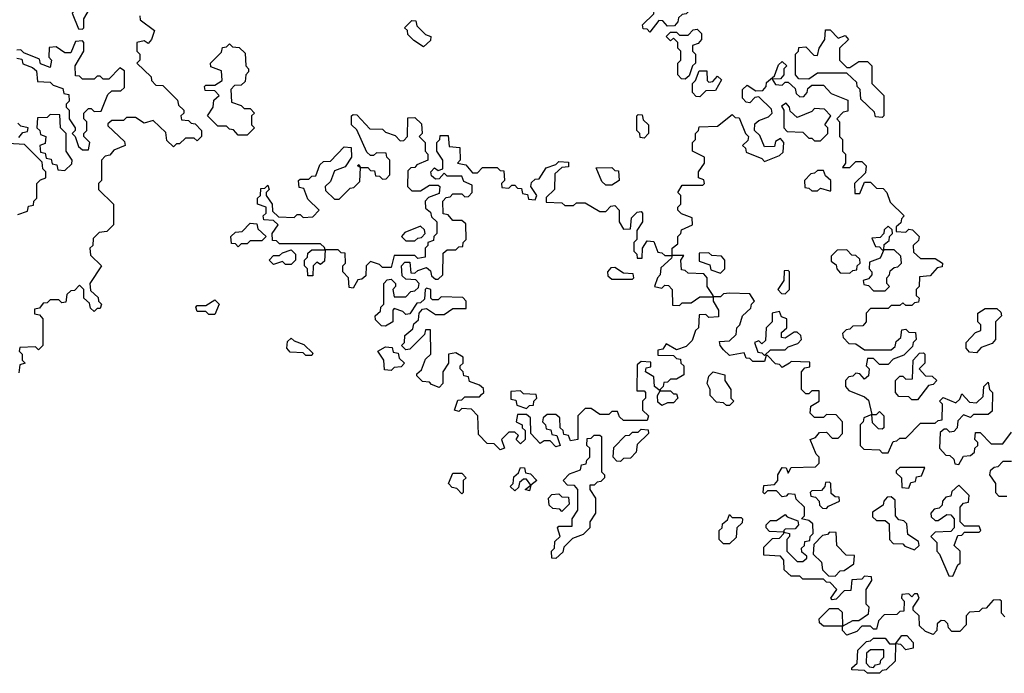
# Model space of a CAD drawing. Extents: x 2776963 to 2884430, y 684484 to 829250.
# Tile 284 of 287: x 2869121 to 2872470, y 824140 to 826362. Entities that reach past the tile are written whole.
import ezdxf

# ---------------------------------------------------------------- set-up
doc = ezdxf.new("R2010")
doc.units = 0

msp = doc.modelspace()

# ---------------------------------------------------------------- linework, layer by layer
at = {"layer": '0CON20XD'}
for points in [[(2869335, 826330), (2869340, 826335), (2869340, 826365), (2869380, 826435), (2869380, 826465), (2869375, 826470), (2869361.7, 826468.3), (2869348.3, 826431.7), (2869331.7, 826428.3), (2869328.3, 826411.7), (2869311.7, 826408.3), (2869310, 826395), (2869300, 826385), (2869321.7, 826331.7), (2869335, 826330)], [(2871265, 826320), (2871255, 826330), (2871241.7, 826331.7), (2871240, 826345), (2871278.3, 826381.7), (2871280, 826405), (2871291.7, 826418.3), (2871365, 826420), (2871378.3, 826431.7), (2871381.7, 826448.3), (2871398.3, 826448.3), (2871400, 826395), (2871388.3, 826381.7), (2871375, 826380), (2871361.7, 826368.3), (2871360, 826355), (2871348.3, 826341.7), (2871325, 826340), (2871308.3, 826358.3), (2871295, 826360), (2871265, 826320)], [(2869530, 826375), (2869531.7, 826361.7), (2869580, 826325), (2869570, 826295), (2869558.3, 826281.7), (2869545, 826290), (2869520, 826285), (2869520, 826255), (2869530, 826245), (2869530, 826225), (2869520, 826215), (2869568.3, 826168.3), (2869570, 826155), (2869585, 826140), (2869608.3, 826138.3), (2869658.3, 826088.3), (2869661.7, 826071.7), (2869680, 826055), (2869680, 826045), (2869670, 826035), (2869671.7, 826021.7), (2869695, 826020), (2869705, 826010), (2869718.3, 826008.3), (2869740, 825985), (2869740, 825965), (2869725, 825950), (2869715, 825960), (2869685, 825960), (2869665, 825940), (2869655, 825940), (2869645, 825930), (2869621.7, 825951.7), (2869618.3, 825978.3), (2869575, 826020), (2869545, 826010), (2869515, 826030), (2869485, 826030), (2869475, 826020), (2869435, 826020), (2869421.7, 826008.3), (2869421.7, 826001.7), (2869478.3, 825948.3), (2869480, 825935), (2869441.7, 825918.3), (2869428.3, 825901.7), (2869411.7, 825898.3), (2869400, 825885), (2869400, 825815), (2869390, 825805), (2869390, 825785), (2869440, 825735), (2869440, 825665), (2869418.3, 825641.7), (2869391.7, 825638.3), (2869371.7, 825618.3), (2869370, 825595), (2869360, 825585), (2869361.7, 825561.7), (2869400, 825525), (2869360, 825465), (2869361.7, 825441.7), (2869388.3, 825418.3), (2869390, 825405), (2869400, 825395), (2869395, 825380), (2869385, 825380), (2869375, 825370), (2869361.7, 825381.7), (2869358.3, 825398.3), (2869340, 825415), (2869340, 825445), (2869325, 825460), (2869308.3, 825441.7), (2869295, 825440), (2869281.7, 825428.3), (2869278.3, 825401.7), (2869265, 825400), (2869255, 825410), (2869225, 825410), (2869215, 825400), (2869201.7, 825398.3), (2869188.3, 825381.7), (2869171.7, 825378.3), (2869171.7, 825361.7), (2869188.3, 825358.3), (2869200, 825345), (2869200, 825255), (2869185, 825240), (2869175, 825250), (2869121.7, 825248.3), (2869120, 825235), (2869130, 825225), (2869130, 825205), (2869140, 825195), (2869121.7, 825188.3), (2869118.3, 825161.7)], [(2870495, 826270), (2870461.7, 826291.7), (2870441.7, 826311.7), (2870440, 826325), (2870430, 826335), (2870455, 826360), (2870468.3, 826358.3), (2870471.7, 826341.7), (2870501.7, 826311.7), (2870520, 826305), (2870518.3, 826291.7), (2870495, 826270)], [(2871385, 826160), (2871371.7, 826161.7), (2871360, 826175), (2871360, 826215), (2871370, 826225), (2871370, 826255), (2871360, 826265), (2871360, 826285), (2871345, 826300), (2871335, 826290), (2871320, 826305), (2871335, 826320), (2871355, 826320), (2871365, 826310), (2871395, 826310), (2871411.7, 826328.3), (2871425, 826330), (2871440, 826315), (2871440, 826295), (2871428.3, 826281.7), (2871410, 826275), (2871410, 826255), (2871420, 826245), (2871420, 826215), (2871410, 826205), (2871398.3, 826171.7), (2871385, 826160)], [(2872055, 826030), (2872031.7, 826031.7), (2872028.3, 826048.3), (2871981.7, 826091.7), (2871980, 826125), (2871970, 826135), (2871968.3, 826148.3), (2871935, 826180), (2871835, 826180), (2871805, 826160), (2871771.7, 826161.7), (2871760, 826175), (2871760, 826245), (2871770, 826255), (2871771.7, 826268.3), (2871795, 826270), (2871821.7, 826241.7), (2871835, 826240), (2871840, 826265), (2871860, 826295), (2871861.7, 826328.3), (2871878.3, 826328.3), (2871905, 826300), (2871928.3, 826308.3), (2871940, 826295), (2871910, 826265), (2871910, 826225), (2871935, 826200), (2871945, 826200), (2871975, 826220), (2872005, 826220), (2872020, 826205), (2872020, 826145), (2872060, 826105), (2872060, 826035), (2872055, 826030)], [(2869355, 825920), (2869360, 825945), (2869340, 825965), (2869340, 825975), (2869350, 825985), (2869350, 826015), (2869340, 826025), (2869340, 826045), (2869355, 826060), (2869365, 826060), (2869375, 826050), (2869398.3, 826051.7), (2869421.7, 826108.3), (2869435, 826120), (2869465, 826120), (2869478.3, 826131.7), (2869478.3, 826188.3), (2869461.7, 826198.3), (2869425, 826160), (2869405, 826160), (2869395, 826170), (2869385, 826170), (2869375, 826160), (2869335, 826160), (2869325, 826170), (2869311.7, 826171.7), (2869310, 826205), (2869340, 826255), (2869340, 826285), (2869335, 826290), (2869311.7, 826288.3), (2869295, 826250), (2869275, 826250), (2869245, 826270), (2869221.7, 826268.3), (2869220, 826235), (2869230, 826225), (2869225, 826200), (2869191.7, 826211.7), (2869188.3, 826228.3), (2869135, 826250), (2869125, 826260), (2869111.7, 826258.3)], [(2869895, 825970), (2869865, 825970), (2869848.3, 825988.3), (2869835, 825990), (2869825, 826000), (2869795, 826000), (2869760, 826035), (2869780, 826065), (2869781.7, 826088.3), (2869800, 826105), (2869785, 826120), (2869751.7, 826121.7), (2869750, 826135), (2869755, 826140), (2869785, 826140), (2869810, 826155), (2869808.3, 826188.3), (2869771.7, 826201.7), (2869770, 826215), (2869808.3, 826251.7), (2869811.7, 826268.3), (2869825, 826270), (2869835, 826280), (2869845, 826270), (2869868.3, 826268.3), (2869888.3, 826248.3), (2869890, 826205), (2869900, 826195), (2869900, 826185), (2869890, 826175), (2869888.3, 826151.7), (2869875, 826140), (2869851.7, 826138.3), (2869840, 826125), (2869841.7, 826081.7), (2869875, 826070), (2869885, 826060), (2869905, 826060), (2869920, 826045), (2869910, 826035), (2869910, 826005), (2869920, 825995), (2869895, 825970)], [(2869111.7, 826231.7), (2869128.3, 826228.3), (2869131.7, 826211.7), (2869165, 826200), (2869178.3, 826188.3), (2869181.7, 826151.7), (2869225, 826150), (2869235, 826140), (2869268.3, 826128.3), (2869271.7, 826111.7), (2869288.3, 826108.3), (2869290, 826085), (2869280, 826075), (2869280, 826065), (2869290, 826055), (2869290, 826025), (2869310, 825995), (2869310, 825985), (2869300, 825975), (2869310, 825965), (2869321.7, 825931.7), (2869335, 825920), (2869355, 825920)], [(2870691.7, 825088.3), (2870700, 825095), (2870698.3, 825108.3), (2870685, 825120), (2870651.7, 825131.7), (2870648.3, 825148.3), (2870631.7, 825151.7), (2870630, 825165), (2870620, 825175), (2870620, 825185), (2870630, 825195), (2870630, 825215), (2870605, 825230), (2870580, 825225), (2870580, 825195), (2870560, 825165), (2870560, 825125), (2870548.3, 825111.7), (2870521.7, 825121.7), (2870515, 825130), (2870491.7, 825131.7), (2870471.7, 825151.7), (2870471.7, 825158.3), (2870488.3, 825171.7), (2870501.7, 825208.3), (2870520, 825225), (2870518.3, 825308.3), (2870501.7, 825308.3), (2870498.3, 825291.7), (2870448.3, 825241.7), (2870435, 825240), (2870420, 825255), (2870430, 825265), (2870431.7, 825288.3), (2870458.3, 825311.7), (2870461.7, 825328.3), (2870478.3, 825341.7), (2870480, 825365), (2870491.7, 825378.3), (2870505, 825380), (2870535, 825360), (2870565, 825360), (2870595, 825380), (2870640, 825380), (2870640, 825405), (2870628.3, 825418.3), (2870555, 825420), (2870545, 825410), (2870525, 825410), (2870520, 825415), (2870520, 825445), (2870505, 825450), (2870500, 825445), (2870498.3, 825411.7), (2870485, 825400), (2870471.7, 825398.3), (2870448.3, 825361.7), (2870435, 825360), (2870425, 825370), (2870395, 825380), (2870390, 825375), (2870390, 825335), (2870365, 825320), (2870351.7, 825321.7), (2870331.7, 825341.7), (2870330, 825355), (2870348.3, 825371.7), (2870350, 825385), (2870360, 825395), (2870360, 825465), (2870371.7, 825478.3), (2870385, 825480), (2870400, 825465), (2870400, 825455), (2870390, 825445), (2870395, 825420), (2870435, 825420), (2870451.7, 825438.3), (2870465, 825440), (2870478.3, 825451.7), (2870480, 825465), (2870468.3, 825478.3), (2870435, 825480), (2870421.7, 825491.7), (2870420, 825525), (2870431.7, 825538.3), (2870448.3, 825538.3), (2870451.7, 825501.7), (2870465, 825500), (2870475, 825510), (2870505, 825520), (2870518.3, 825508.3), (2870521.7, 825491.7), (2870535, 825480), (2870545, 825480), (2870560, 825495), (2870561.7, 825568.3), (2870575, 825580), (2870605, 825580), (2870615, 825590), (2870628.3, 825591.7), (2870630, 825605), (2870640, 825615), (2870638.3, 825668.3), (2870625, 825680), (2870595, 825680), (2870578.3, 825698.3), (2870561.7, 825701.7), (2870560, 825745), (2870571.7, 825758.3), (2870585, 825760), (2870595, 825770), (2870625, 825770), (2870635, 825760), (2870648.3, 825761.7), (2870660, 825775), (2870660, 825800), (2870631.7, 825811.7), (2870625, 825830), (2870575, 825830), (2870565, 825840), (2870548.3, 825821.7), (2870535, 825820), (2870521.7, 825831.7), (2870520, 825845), (2870531.7, 825858.3), (2870545, 825850), (2870560, 825855), (2870560, 825885), (2870540, 825915), (2870540, 825945), (2870550, 825955), (2870551.7, 825968.3), (2870578.3, 825968.3), (2870581.7, 825931.7), (2870618.3, 825928.3), (2870620, 825885), (2870610, 825875), (2870638.3, 825868.3), (2870661.7, 825841.7), (2870678.3, 825841.7), (2870695, 825860), (2870745, 825860), (2870755, 825850), (2870768.3, 825848.3), (2870770, 825815), (2870760, 825805), (2870761.7, 825791.7), (2870785, 825790), (2870795, 825800), (2870805, 825800), (2870815, 825790), (2870828.3, 825788.3), (2870831.7, 825771.7), (2870848.3, 825768.3), (2870851.7, 825751.7), (2870875, 825750), (2870880, 825765), (2870860, 825795), (2870861.7, 825808.3), (2870875, 825820), (2870888.3, 825821.7), (2870911.7, 825858.3), (2870945, 825870), (2870955, 825880), (2870988.3, 825878.3), (2870988.3, 825861.7), (2870965, 825860), (2870941.7, 825838.3), (2870940, 825785), (2870911.7, 825758.3), (2870911.7, 825741.7), (2870965, 825740), (2870975, 825730), (2871005, 825730), (2871015, 825740), (2871045, 825740), (2871095, 825710), (2871115, 825710), (2871131.7, 825728.3), (2871145, 825730), (2871160, 825715), (2871160, 825675), (2871175, 825650), (2871198.3, 825651.7), (2871201.7, 825688.3), (2871221.7, 825708.3), (2871235, 825710), (2871240, 825705), (2871240, 825675), (2871220, 825645), (2871220, 825615), (2871210, 825605), (2871210, 825575), (2871220, 825565), (2871221.7, 825551.7), (2871238.3, 825551.7), (2871240, 825585), (2871255, 825610), (2871278.3, 825608.3), (2871291.7, 825571.7), (2871305, 825570), (2871315, 825560), (2871340, 825560), (2871340, 825585), (2871360, 825600), (2871360, 825625), (2871370, 825635), (2871371.7, 825648.3), (2871410, 825665), (2871408.3, 825688.3), (2871371.7, 825701.7), (2871360, 825715), (2871360, 825725), (2871370, 825735), (2871370, 825765), (2871360, 825775), (2871375, 825800), (2871445, 825800), (2871450, 825805), (2871448.3, 825818.3), (2871430, 825825), (2871430, 825845), (2871450, 825875), (2871450, 825895), (2871410, 825915), (2871410, 825945), (2871420, 825955), (2871420, 825975), (2871430, 825985), (2871431.7, 825998.3), (2871495, 826000), (2871545, 826040), (2871555, 826030), (2871568.3, 826028.3), (2871590, 825975), (2871600, 825965), (2871598.3, 825951.7), (2871580, 825935), (2871590, 825925), (2871591.7, 825911.7), (2871645, 825890), (2871655, 825880), (2871705, 825900), (2871718.3, 825911.7), (2871720, 825945), (2871708.3, 825958.3), (2871691.7, 825948.3), (2871688.3, 825931.7), (2871655, 825930), (2871638.3, 825968.3), (2871620, 825985), (2871621.7, 826008.3), (2871635, 826020), (2871668.3, 826031.7), (2871680, 826045), (2871678.3, 826058.3), (2871635, 826100), (2871621.7, 826098.3), (2871605, 826080), (2871591.7, 826081.7), (2871580, 826095), (2871580, 826125), (2871595, 826140), (2871625, 826120), (2871648.3, 826121.7), (2871660, 826135), (2871661.7, 826148.3), (2871688.3, 826171.7), (2871701.7, 826208.3), (2871715, 826220), (2871730, 826205), (2871720, 826195), (2871720, 826175), (2871708.3, 826161.7), (2871680, 826160), (2871691.7, 826141.7), (2871715, 826140), (2871725, 826150), (2871735, 826150), (2871758.3, 826128.3), (2871761.7, 826111.7), (2871775, 826100), (2871788.3, 826101.7), (2871800, 826115), (2871801.7, 826128.3), (2871815, 826140), (2871855, 826140), (2871881.7, 826111.7), (2871938.3, 826088.3), (2871938.3, 826051.7), (2871921.7, 826048.3), (2871900, 826025), (2871910, 826015), (2871910, 825965), (2871920, 825955), (2871920, 825915), (2871930, 825905), (2871930, 825875), (2871920, 825860), (2871945, 825860), (2871965, 825880), (2871985, 825880), (2872000, 825865), (2871998.3, 825841.7), (2871960, 825805), (2871961.7, 825771.7), (2871978.3, 825771.7), (2871995, 825810), (2872015, 825810), (2872035, 825790), (2872058.3, 825788.3), (2872070, 825775), (2872081.7, 825741.7), (2872130, 825695), (2872120, 825685), (2872118.3, 825671.7), (2872101.7, 825658.3), (2872101.7, 825641.7), (2872135, 825640), (2872145, 825650), (2872158.3, 825648.3), (2872180, 825625), (2872178.3, 825611.7), (2872160, 825595), (2872161.7, 825571.7), (2872185, 825550), (2872235, 825550), (2872260, 825535), (2872258.3, 825521.7), (2872241.7, 825518.3), (2872218.3, 825491.7), (2872181.7, 825488.3), (2872180, 825455), (2872170, 825445), (2872170, 825425), (2872180, 825415), (2872178.3, 825401.7), (2872165, 825400), (2872155, 825390), (2872135, 825390), (2872125, 825400), (2872115, 825390), (2872085, 825390), (2872075, 825380), (2872015, 825380), (2872000, 825365), (2872000, 825335), (2871988.3, 825321.7), (2871955, 825320), (2871945, 825310), (2871931.7, 825308.3), (2871920, 825295), (2871921.7, 825281.7), (2871941.7, 825261.7), (2871965, 825260), (2871995, 825240), (2872085, 825240), (2872098.3, 825251.7), (2872101.7, 825268.3), (2872118.3, 825281.7), (2872121.7, 825308.3), (2872135, 825310), (2872145, 825300), (2872168.3, 825298.3), (2872170, 825275), (2872160, 825265), (2872158.3, 825251.7), (2872128.3, 825221.7), (2872091.7, 825208.3), (2872075, 825190), (2872045, 825190), (2872025, 825210), (2872005, 825210), (2872000, 825185), (2872010, 825175), (2872008.3, 825151.7), (2871995, 825140), (2871978.3, 825158.3), (2871965, 825160), (2871955, 825150), (2871941.7, 825148.3), (2871930, 825135), (2871930, 825115), (2871941.7, 825101.7), (2871995, 825080), (2872008.3, 825068.3), (2872020, 825020), (2872035, 825020), (2872045, 825030), (2872060, 825015), (2872060, 824975), (2872055, 824970), (2872041.7, 824971.7), (2872021.7, 824991.7), (2872020, 825020), (2871991.7, 825008.3), (2871990, 824995), (2871980, 824985), (2871980, 824915), (2871991.7, 824901.7), (2872045, 824900), (2872055, 824890), (2872075, 824890), (2872091.7, 824928.3), (2872105, 824930), (2872115, 824940), (2872135, 824940)], [(2871435, 826100), (2871421.7, 826101.7), (2871410, 826115), (2871410, 826145), (2871420, 826155), (2871431.7, 826188.3), (2871458.3, 826188.3), (2871460, 826155), (2871465, 826150), (2871478.3, 826151.7), (2871495, 826170), (2871508.3, 826158.3), (2871488.3, 826121.7), (2871455, 826120), (2871435, 826100)], [(2871845, 825950), (2871870, 825975), (2871870, 825995), (2871860, 826005), (2871880, 826035), (2871858.3, 826058.3), (2871825, 826060), (2871815, 826050), (2871765, 826030), (2871741.7, 826051.7), (2871740, 826065), (2871728.3, 826078.3), (2871711.7, 826068.3), (2871720, 826055), (2871720, 825995), (2871731.7, 825981.7), (2871785, 825980), (2871805, 825960), (2871815, 825960), (2871825, 825950), (2871845, 825950)], [(2869275, 825850), (2869298.3, 825871.7), (2869300, 825885), (2869280, 825915), (2869280, 825975), (2869260, 825995), (2869258.3, 826038.3), (2869225, 826040), (2869215, 826030), (2869181.7, 826028.3), (2869180, 825995), (2869190, 825985), (2869191.7, 825971.7), (2869210, 825965), (2869208.3, 825941.7), (2869190, 825935), (2869191.7, 825911.7), (2869208.3, 825908.3), (2869211.7, 825891.7), (2869228.3, 825888.3), (2869231.7, 825871.7), (2869248.3, 825868.3), (2869251.7, 825851.7), (2869275, 825850)], [(2870255, 825450), (2870241.7, 825451.7), (2870240, 825485), (2870220, 825505), (2870220, 825525), (2870230, 825535), (2870228.3, 825568.3), (2870215, 825570), (2870205, 825580), (2870160, 825580), (2870158.3, 825541.7), (2870145, 825530), (2870131.7, 825538.3), (2870120, 825525), (2870118.3, 825491.7), (2870101.7, 825491.7), (2870100, 825515), (2870090, 825525), (2870090, 825545), (2870100, 825555), (2870101.7, 825568.3), (2870115, 825580), (2870160, 825580), (2870158.3, 825588.3), (2870145, 825600), (2870005, 825600), (2869995, 825610), (2869981.7, 825611.7), (2869980, 825635), (2870000, 825665), (2869985, 825680), (2869951.7, 825681.7), (2869950, 825695), (2869960, 825705), (2869960, 825725), (2869930, 825735), (2869930, 825755), (2869940, 825765), (2869941.7, 825788.3), (2869955, 825790), (2869965, 825800), (2869970, 825785), (2869960, 825775), (2869960, 825765), (2869980, 825735), (2869981.7, 825711.7), (2870001.7, 825691.7), (2870055, 825690), (2870065, 825700), (2870075, 825700), (2870085, 825690), (2870118.3, 825691.7), (2870140, 825715), (2870101.7, 825751.7), (2870088.3, 825788.3), (2870071.7, 825791.7), (2870070, 825815), (2870075, 825820), (2870105, 825820), (2870115, 825830), (2870128.3, 825831.7), (2870141.7, 825868.3), (2870155, 825880), (2870178.3, 825881.7), (2870225, 825930), (2870248.3, 825928.3), (2870250, 825895), (2870228.3, 825861.7), (2870191.7, 825848.3), (2870178.3, 825811.7), (2870160, 825795), (2870161.7, 825781.7), (2870191.7, 825751.7), (2870208.3, 825751.7), (2870245, 825790), (2870258.3, 825791.7), (2870278.3, 825811.7), (2870280, 825860), (2870270, 825865), (2870275, 825870), (2870280, 825860), (2870305, 825860), (2870315, 825850), (2870328.3, 825848.3), (2870331.7, 825831.7), (2870345, 825830), (2870355, 825820), (2870368.3, 825821.7), (2870380, 825835), (2870380, 825885), (2870370, 825895), (2870368.3, 825908.3), (2870335, 825910), (2870325, 825900), (2870315, 825900), (2870301.7, 825911.7), (2870268.3, 825988.3), (2870250, 826005), (2870250, 826035), (2870255, 826040), (2870268.3, 826038.3), (2870311.7, 825991.7), (2870355, 825990), (2870365, 825980), (2870398.3, 825968.3), (2870415, 825950), (2870428.3, 825951.7), (2870440, 825965), (2870441.7, 826028.3), (2870465, 826030), (2870488.3, 826008.3), (2870490, 825975), (2870480, 825965), (2870500, 825945), (2870500, 825915), (2870510, 825905), (2870510, 825885), (2870471.7, 825868.3), (2870465, 825860), (2870451.7, 825858.3), (2870441.7, 825848.3), (2870440, 825795), (2870455, 825780), (2870485, 825780), (2870515, 825800), (2870545, 825800), (2870550, 825795), (2870548.3, 825771.7), (2870511.7, 825758.3), (2870500, 825745), (2870501.7, 825721.7), (2870518.3, 825708.3), (2870521.7, 825691.7), (2870540, 825675), (2870540, 825635), (2870530, 825625), (2870528.3, 825611.7), (2870510, 825605), (2870510, 825595), (2870500, 825585), (2870500, 825555), (2870475, 825550), (2870465, 825560), (2870395, 825560), (2870385, 825520), (2870355, 825520), (2870345, 825530), (2870315, 825540), (2870300, 825525), (2870298.3, 825491.7), (2870285, 825480), (2870271.7, 825478.3), (2870255, 825450)], [(2871245, 825960), (2871231.7, 825961.7), (2871230, 825975), (2871220, 825985), (2871220, 826035), (2871225, 826040), (2871238.3, 826038.3), (2871241.7, 826021.7), (2871260, 826005), (2871260, 825975), (2871245, 825960)], [(2869118.3, 825961.7), (2869131.7, 825978.3), (2869148.3, 825981.7), (2869150, 825995), (2869125, 826000), (2869115, 826010)], [(2869115, 825700), (2869148.3, 825711.7), (2869151.7, 825728.3), (2869168.3, 825731.7), (2869170, 825745), (2869180, 825755), (2869180, 825805), (2869191.7, 825818.3), (2869210, 825825), (2869210, 825845), (2869200, 825855), (2869198.3, 825878.3), (2869138.3, 825938.3), (2869081.7, 825941.7)], [(2871135, 825800), (2871115, 825800), (2871101.7, 825811.7), (2871081.7, 825858.3), (2871135, 825860), (2871145, 825850), (2871158.3, 825848.3), (2871160, 825815), (2871135, 825800)], [(2871880, 825780), (2871880, 825815), (2871861.7, 825831.7), (2871855, 825850), (2871835, 825850), (2871825, 825840), (2871811.7, 825838.3), (2871790, 825815), (2871791.7, 825791.7), (2871805, 825790), (2871815, 825780), (2871835, 825780), (2871845, 825790), (2871875, 825780), (2871880, 825780)], [(2869865, 825590), (2869855, 825600), (2869841.7, 825601.7), (2869840, 825625), (2869855, 825640), (2869878.3, 825641.7), (2869905, 825670), (2869928.3, 825668.3), (2869931.7, 825651.7), (2869960, 825625), (2869945, 825610), (2869905, 825610), (2869895, 825600), (2869875, 825600), (2869865, 825590)], [(2870465, 825610), (2870475, 825620), (2870488.3, 825621.7), (2870500, 825635), (2870498.3, 825648.3), (2870485, 825660), (2870431.7, 825638.3), (2870420, 825625), (2870435, 825610), (2870465, 825610)], [(2872060, 825580), (2872061.7, 825598.3), (2872078.3, 825611.7), (2872080, 825625), (2872090, 825635), (2872088.3, 825648.3), (2872075, 825660), (2872061.7, 825648.3), (2872060, 825635), (2872048.3, 825621.7), (2872020, 825620), (2872031.7, 825591.7), (2872045, 825590), (2872055, 825580), (2872060, 825580)], [(2870045, 825530), (2870025, 825530), (2870015, 825540), (2869985, 825530), (2869970, 825545), (2869985, 825560), (2870005, 825560), (2870015, 825570), (2870045, 825580), (2870060, 825565), (2870060, 825545), (2870045, 825530)], [(2871365, 825390), (2871375, 825400), (2871405, 825400), (2871435, 825420), (2871480, 825420), (2871480, 825425), (2871460, 825455), (2871460, 825485), (2871448.3, 825498.3), (2871395, 825500), (2871385, 825510), (2871371.7, 825511.7), (2871370, 825545), (2871380, 825560), (2871340, 825560), (2871338.3, 825551.7), (2871301.7, 825518.3), (2871300, 825495), (2871290, 825485), (2871280, 825455), (2871305, 825450), (2871315, 825460), (2871328.3, 825458.3), (2871340, 825445), (2871341.7, 825391.7), (2871365, 825390)], [(2871505, 825500), (2871520, 825515), (2871520, 825545), (2871508.3, 825558.3), (2871475, 825560), (2871465, 825570), (2871431.7, 825568.3), (2871431.7, 825541.7), (2871468.3, 825528.3), (2871471.7, 825511.7), (2871505, 825500)], [(2871945, 825500), (2871955, 825510), (2871968.3, 825511.7), (2871970, 825525), (2871980, 825535), (2871978.3, 825548.3), (2871965, 825560), (2871951.7, 825561.7), (2871935, 825580), (2871901.7, 825578.3), (2871881.7, 825558.3), (2871881.7, 825541.7), (2871898.3, 825528.3), (2871900, 825515), (2871911.7, 825501.7), (2871945, 825500)], [(2872065, 825440), (2872080, 825455), (2872070, 825465), (2872070, 825485), (2872080, 825495), (2872081.7, 825508.3), (2872095, 825520), (2872108.3, 825521.7), (2872120, 825535), (2872118.3, 825558.3), (2872095, 825580), (2872060, 825580), (2872048.3, 825551.7), (2872011.7, 825538.3), (2872010, 825515), (2872020, 825505), (2872020, 825495), (2872008.3, 825481.7), (2871990, 825475), (2871991.7, 825461.7), (2872008.3, 825458.3), (2872025, 825440), (2872065, 825440)], [(2871205, 825480), (2871210, 825485), (2871208.3, 825498.3), (2871175, 825500), (2871145, 825520), (2871131.7, 825518.3), (2871120, 825505), (2871121.7, 825491.7), (2871135, 825480), (2871205, 825480)], [(2871725, 825430), (2871740, 825445), (2871740, 825505), (2871735, 825510), (2871721.7, 825508.3), (2871720, 825475), (2871700, 825445), (2871711.7, 825431.7), (2871725, 825430)], [(2872471.7, 824331.7), (2872460, 824345), (2872460, 824385), (2872455, 824390), (2872431.7, 824388.3), (2872408.3, 824361.7), (2872395, 824360), (2872385, 824350), (2872351.7, 824348.3), (2872340, 824335), (2872340, 824305), (2872318.3, 824281.7), (2872291.7, 824281.7), (2872280, 824295), (2872278.3, 824308.3), (2872268.3, 824318.3), (2872255, 824320), (2872241.7, 824308.3), (2872240, 824285), (2872228.3, 824271.7), (2872201.7, 824281.7), (2872181.7, 824301.7), (2872180, 824335), (2872160, 824355), (2872160, 824365), (2872180, 824395), (2872175, 824410), (2872165, 824410), (2872155, 824400), (2872145, 824410), (2872121.7, 824408.3), (2872120, 824395), (2872130, 824385), (2872128.3, 824351.7), (2872115, 824350), (2872105, 824340), (2872061.7, 824338.3), (2872041.7, 824318.3), (2872035, 824290), (2872025, 824290), (2872015, 824300), (2871985, 824300), (2871968.3, 824281.7), (2871935, 824270), (2871920, 824285), (2871920, 824300), (2871855, 824300), (2871841.7, 824311.7), (2871840, 824325), (2871875, 824360), (2871905, 824360), (2871918.3, 824348.3), (2871920, 824300), (2871955, 824320), (2871975, 824320), (2872008.3, 824341.7), (2872010, 824365), (2872000, 824375), (2872000, 824425), (2872020, 824455), (2872018.3, 824468.3), (2871995, 824470), (2871985, 824460), (2871951.7, 824458.3), (2871948.3, 824421.7), (2871925, 824420), (2871898.3, 824391.7), (2871885, 824390), (2871880, 824395), (2871900, 824425), (2871878.3, 824448.3), (2871865, 824450), (2871855, 824460), (2871785, 824460), (2871775, 824470), (2871745, 824470), (2871721.7, 824491.7), (2871720, 824525), (2871708.3, 824538.3), (2871651.7, 824541.7), (2871651.7, 824568.3), (2871681.7, 824598.3), (2871705, 824600), (2871720, 824615), (2871720, 824620), (2871671.7, 824621.7), (2871660, 824635), (2871660, 824645), (2871675, 824660), (2871695, 824660), (2871725, 824680), (2871731.7, 824671.7), (2871768.3, 824658.3), (2871770, 824645), (2871758.3, 824631.7), (2871725, 824630), (2871720, 824625), (2871720, 824620), (2871740, 824615), (2871740, 824605), (2871730, 824595), (2871730, 824555), (2871765, 824520), (2871785, 824520), (2871798.3, 824531.7), (2871798.3, 824538.3), (2871781.7, 824551.7), (2871780, 824565), (2871790, 824575), (2871791.7, 824588.3), (2871808.3, 824591.7), (2871810, 824605), (2871820, 824615), (2871818.3, 824648.3), (2871805, 824660), (2871780, 824665), (2871790, 824675), (2871790, 824705), (2871761.7, 824731.7), (2871758.3, 824748.3), (2871735, 824750), (2871728.3, 824741.7), (2871715, 824740), (2871695, 824760), (2871665, 824760), (2871655, 824750), (2871650, 824755), (2871651.7, 824778.3), (2871688.3, 824781.7), (2871700, 824795), (2871700, 824815), (2871715, 824840), (2871728.3, 824838.3), (2871735, 824820), (2871745, 824840), (2871828.3, 824841.7), (2871840, 824855), (2871840, 824875), (2871830, 824885), (2871810, 824935), (2871828.3, 824941.7), (2871841.7, 824958.3), (2871865, 824960), (2871885, 824940), (2871905, 824940), (2871920, 824955), (2871920, 824995), (2871898.3, 825018.3), (2871865, 825020), (2871855, 825010), (2871825, 825010), (2871810, 825025), (2871811.7, 825048.3), (2871840, 825065), (2871840, 825100), (2871815, 825100), (2871805, 825090), (2871795, 825090), (2871780, 825105), (2871780, 825165), (2871791.7, 825178.3), (2871808.3, 825181.7), (2871808.3, 825198.3), (2871745, 825200), (2871740, 825195), (2871715, 825180), (2871705, 825190), (2871691.7, 825191.7), (2871665, 825220), (2871660, 825220), (2871655, 825200), (2871615, 825200), (2871605, 825210), (2871591.7, 825211.7), (2871585, 825230), (2871535, 825220), (2871515, 825240), (2871503.3, 825255), (2871501.7, 825268.3), (2871535, 825270), (2871558.3, 825291.7), (2871560, 825315), (2871570, 825325), (2871580, 825355), (2871608.3, 825381.7), (2871610, 825395), (2871620, 825405), (2871605, 825430), (2871535, 825432.5), (2871515, 825430), (2871505, 825420), (2871480, 825420), (2871480, 825405), (2871497.5, 825375), (2871498.3, 825351.7), (2871465, 825350), (2871455, 825360), (2871431.7, 825358.3), (2871430, 825315), (2871420, 825305), (2871408.3, 825271.7), (2871388.3, 825251.7), (2871355, 825240), (2871320, 825260), (2871308.3, 825241.7), (2871291.7, 825238.3), (2871291.7, 825221.7), (2871345, 825220), (2871355, 825210), (2871368.3, 825208.3), (2871370, 825195), (2871380, 825185), (2871380, 825155), (2871355, 825140), (2871335, 825140), (2871325, 825130), (2871311.7, 825128.3), (2871310, 825115), (2871300, 825105), (2871300, 825100), (2871335, 825100), (2871345, 825090), (2871355, 825090), (2871360, 825075), (2871345, 825060), (2871325, 825060), (2871305, 825050), (2871291.7, 825061.7), (2871290, 825085), (2871300, 825100), (2871280, 825115), (2871278.3, 825148.3), (2871250, 825165), (2871251.7, 825178.3), (2871268.3, 825181.7), (2871268.3, 825198.3), (2871235, 825200), (2871221.7, 825188.3), (2871220, 825100), (2871245, 825100), (2871250, 825095), (2871250, 825075), (2871240, 825065), (2871240, 825035), (2871260, 825015), (2871255, 825000), (2871175, 825000), (2871161.7, 825011.7), (2871155, 825030), (2871135, 825030), (2871125, 825020), (2871095, 825020), (2871065, 825040), (2871045, 825040), (2871020, 825015), (2871020, 824935), (2870995, 824930), (2870988.3, 824948.3), (2870971.7, 824951.7), (2870970, 824965), (2870960, 824975), (2870958.3, 825008.3), (2870945, 825020), (2870915, 825020), (2870901.7, 825008.3), (2870900, 824995), (2870910, 824985), (2870911.7, 824971.7), (2870928.3, 824968.3), (2870931.7, 824951.7), (2870948.3, 824948.3), (2870960, 824915), (2870945, 824910), (2870925, 824930), (2870905, 824930), (2870891.7, 824921.7), (2870860, 824955), (2870858.3, 825008.3), (2870845, 825020), (2870815, 825020), (2870810, 824995), (2870830, 824985), (2870830, 824975), (2870840, 824965), (2870840, 824935), (2870825, 824920), (2870810, 824935), (2870818.3, 824948.3), (2870805, 824960), (2870785, 824960), (2870760, 824935), (2870770, 824905), (2870755, 824900), (2870735, 824920), (2870711.7, 824921.7), (2870681.7, 824951.7), (2870680, 825015), (2870658.3, 825038.3), (2870625, 825040), (2870615, 825030), (2870600, 825035), (2870611.7, 825068.3), (2870625, 825070), (2870635, 825080), (2870685, 825080), (2870691.7, 825088.3)], [(2869785, 825360), (2869765, 825360), (2869755, 825370), (2869725, 825370), (2869720, 825385), (2869725, 825390), (2869755, 825390), (2869785, 825410), (2869800, 825395), (2869785, 825360)], [(2871655, 825220), (2871675, 825240), (2871725, 825240), (2871735, 825250), (2871768.3, 825261.7), (2871780, 825275), (2871778.3, 825288.3), (2871765, 825300), (2871755, 825300), (2871725, 825280), (2871711.7, 825281.7), (2871711.7, 825298.3), (2871730, 825315), (2871730, 825345), (2871711.7, 825351.7), (2871705, 825370), (2871680, 825365), (2871680, 825335), (2871660, 825315), (2871658.3, 825271.7), (2871645, 825260), (2871635, 825270), (2871620, 825265), (2871631.7, 825231.7), (2871645, 825230), (2871655, 825220)], [(2872375, 825230), (2872351.7, 825231.7), (2872340, 825245), (2872340, 825265), (2872371.7, 825298.3), (2872390, 825305), (2872390, 825325), (2872380, 825335), (2872380, 825365), (2872405, 825380), (2872445, 825380), (2872458.3, 825368.3), (2872460, 825355), (2872440, 825335), (2872440, 825275), (2872428.3, 825261.7), (2872391.7, 825248.3), (2872375, 825230)], [(2870115, 825220), (2870095, 825220), (2870085, 825230), (2870041.7, 825231.7), (2870030, 825245), (2870031.7, 825268.3), (2870045, 825280), (2870055, 825270), (2870088.3, 825258.3), (2870118.3, 825228.3), (2870115, 825220)], [(2870385, 825170), (2870361.7, 825171.7), (2870360, 825205), (2870340, 825235), (2870365, 825250), (2870388.3, 825248.3), (2870391.7, 825231.7), (2870408.3, 825228.3), (2870411.7, 825211.7), (2870430, 825195), (2870418.3, 825181.7), (2870395, 825180), (2870385, 825170)], [(2872175, 825070), (2872155, 825070), (2872145, 825080), (2872111.7, 825081.7), (2872100, 825095), (2872100, 825135), (2872115, 825150), (2872125, 825150), (2872135, 825140), (2872158.3, 825141.7), (2872160, 825205), (2872181.7, 825228.3), (2872195, 825230), (2872200, 825225), (2872200, 825195), (2872180, 825175), (2872201.7, 825151.7), (2872225, 825150), (2872240, 825135), (2872228.3, 825121.7), (2872211.7, 825118.3), (2872175, 825070)], [(2871535, 825050), (2871525, 825050), (2871515, 825060), (2871491.7, 825061.7), (2871470, 825085), (2871470, 825105), (2871460, 825125), (2871465, 825150), (2871480, 825165), (2871520, 825155), (2871520, 825135), (2871540, 825105), (2871540, 825075), (2871550, 825065), (2871535, 825050)], [(2872135, 824940), (2872185, 824990), (2872235, 824990), (2872245, 825000), (2872258.3, 825001.7), (2872260, 825055), (2872250, 825065), (2872261.7, 825078.3), (2872305, 825060), (2872318.3, 825071.7), (2872325, 825090), (2872351.7, 825061.7), (2872375, 825060), (2872398.3, 825081.7), (2872400, 825115), (2872415, 825130), (2872420, 825105), (2872430, 825095), (2872428.3, 825031.7), (2872415, 825020), (2872365, 825020), (2872355, 825010), (2872331.7, 825018.3), (2872311.7, 824998.3), (2872310, 824975), (2872298.3, 824961.7), (2872285, 824960), (2872275, 824970), (2872265, 824970), (2872251.7, 824958.3), (2872250, 824905), (2872271.7, 824881.7), (2872285, 824880), (2872298.3, 824868.3), (2872301.7, 824851.7), (2872315, 824850), (2872331.7, 824878.3), (2872355, 824880), (2872368.3, 824891.7), (2872370, 824905), (2872380, 824915), (2872380, 824925), (2872370, 824935), (2872371.7, 824958.3), (2872388.3, 824958.3), (2872425, 824920), (2872465, 824920), (2872495, 824960)], [(2870845, 825040), (2870855, 825050), (2870868.3, 825051.7), (2870870, 825065), (2870880, 825075), (2870878.3, 825088.3), (2870835, 825090), (2870825, 825100), (2870791.7, 825098.3), (2870791.7, 825071.7), (2870808.3, 825068.3), (2870811.7, 825051.7), (2870845, 825040)], [(2870945, 824530), (2870931.7, 824531.7), (2870930, 824555), (2870940, 824565), (2870941.7, 824588.3), (2870960, 824605), (2870950, 824635), (2870955, 824640), (2871000, 824640), (2871000, 824665), (2871020, 824695), (2871020, 824765), (2871008.3, 824778.3), (2870985, 824780), (2870970, 824795), (2870991.7, 824818.3), (2871028.3, 824831.7), (2871031.7, 824848.3), (2871048.3, 824851.7), (2871050, 824865), (2871060, 824875), (2871060, 824905), (2871050, 824915), (2871051.7, 824938.3), (2871065, 824940), (2871075, 824950), (2871095, 824950), (2871100, 824945), (2871100, 824825), (2871110, 824815), (2871110, 824805), (2871098.3, 824791.7), (2871085, 824790), (2871075, 824780), (2871060, 824780), (2871060, 824765), (2871080, 824735), (2871080, 824685), (2871060, 824655), (2871060, 824635), (2871038.3, 824611.7), (2871001.7, 824598.3), (2870971.7, 824568.3), (2870968.3, 824551.7), (2870945, 824530)], [(2871165, 824860), (2871151.7, 824861.7), (2871140, 824875), (2871141.7, 824908.3), (2871181.7, 824948.3), (2871195, 824950), (2871205, 824960), (2871225, 824960), (2871235, 824970), (2871258.3, 824968.3), (2871260, 824955), (2871221.7, 824918.3), (2871218.3, 824891.7), (2871198.3, 824871.7), (2871175, 824870), (2871165, 824860)], [(2872495, 824860), (2872465, 824860), (2872448.3, 824841.7), (2872435, 824840), (2872421.7, 824828.3), (2872420, 824815), (2872440, 824785), (2872440, 824755), (2872451.7, 824741.7), (2872478.3, 824741.7)], [(2870625, 824750), (2870608.3, 824768.3), (2870591.7, 824771.7), (2870580, 824785), (2870595, 824820), (2870625, 824820), (2870640, 824805), (2870630, 824795), (2870630, 824755), (2870625, 824750)], [(2870855, 824760), (2870840, 824765), (2870860, 824780), (2870845, 824800), (2870835, 824800), (2870821.7, 824788.3), (2870818.3, 824771.7), (2870805, 824760), (2870790, 824775), (2870800, 824785), (2870801.7, 824808.3), (2870818.3, 824821.7), (2870825, 824840), (2870838.3, 824838.3), (2870841.7, 824821.7), (2870858.3, 824818.3), (2870880, 824795), (2870860, 824780), (2870855, 824760)], [(2872145, 824770), (2872151.7, 824788.3), (2872168.3, 824791.7), (2872171.7, 824808.3), (2872188.3, 824811.7), (2872200, 824840), (2872115, 824840), (2872101.7, 824828.3), (2872101.7, 824821.7), (2872120, 824805), (2872121.7, 824771.7), (2872145, 824770)], [(2871865, 824700), (2871871.7, 824708.3), (2871910, 824725), (2871908.3, 824738.3), (2871895, 824740), (2871881.7, 824751.7), (2871880, 824785), (2871875, 824790), (2871861.7, 824788.3), (2871860, 824775), (2871848.3, 824761.7), (2871815, 824760), (2871810, 824755), (2871811.7, 824741.7), (2871828.3, 824738.3), (2871840, 824725), (2871841.7, 824711.7), (2871851.7, 824701.7), (2871865, 824700)], [(2872295, 824470), (2872311.7, 824508.3), (2872320, 824515), (2872320, 824555), (2872300, 824575), (2872311.7, 824608.3), (2872325, 824610), (2872335, 824620), (2872385, 824620), (2872390, 824625), (2872385, 824640), (2872335, 824640), (2872320, 824655), (2872320, 824705), (2872331.7, 824718.3), (2872348.3, 824721.7), (2872350, 824745), (2872315, 824780), (2872291.7, 824758.3), (2872288.3, 824741.7), (2872271.7, 824738.3), (2872260, 824725), (2872258.3, 824711.7), (2872248.3, 824701.7), (2872231.7, 824698.3), (2872220, 824685), (2872221.7, 824671.7), (2872235, 824660), (2872245, 824660), (2872275, 824680), (2872288.3, 824678.3), (2872300, 824665), (2872300, 824635), (2872288.3, 824621.7), (2872235, 824620), (2872220, 824605), (2872240, 824585), (2872240, 824555), (2872250, 824545), (2872281.7, 824471.7), (2872295, 824470)], [(2870965, 824690), (2870958.3, 824698.3), (2870935, 824700), (2870921.7, 824711.7), (2870920, 824735), (2870931.7, 824748.3), (2870955, 824750), (2870965, 824740), (2870988.3, 824738.3), (2870990, 824715), (2870965, 824690)], [(2872165, 824560), (2872180, 824575), (2872178.3, 824588.3), (2872141.7, 824611.7), (2872138.3, 824648.3), (2872128.3, 824658.3), (2872111.7, 824661.7), (2872100, 824675), (2872098.3, 824728.3), (2872085, 824740), (2872071.7, 824738.3), (2872060, 824725), (2872058.3, 824711.7), (2872021.7, 824688.3), (2872021.7, 824671.7), (2872035, 824660), (2872065, 824660), (2872078.3, 824648.3), (2872080, 824595), (2872091.7, 824581.7), (2872125, 824580), (2872131.7, 824571.7), (2872165, 824560)], [(2871535, 824580), (2871515, 824580), (2871500, 824595), (2871500, 824625), (2871510, 824635), (2871511.7, 824648.3), (2871528.3, 824661.7), (2871535, 824680), (2871545, 824670), (2871575, 824670), (2871580, 824665), (2871578.3, 824651.7), (2871560, 824635), (2871558.3, 824601.7), (2871535, 824580)], [(2871895, 824470), (2871911.7, 824488.3), (2871925, 824490), (2871958.3, 824511.7), (2871960, 824540), (2871931.7, 824541.7), (2871900, 824575), (2871898.3, 824618.3), (2871875, 824620), (2871868.3, 824611.7), (2871851.7, 824608.3), (2871821.7, 824578.3), (2871820, 824545), (2871848.3, 824518.3), (2871851.7, 824491.7), (2871871.7, 824471.7), (2871895, 824470)], [(2872045, 824140), (2872005, 824140), (2871995, 824150), (2871951.7, 824151.7), (2871951.7, 824158.3), (2871970, 824175), (2871971.7, 824218.3), (2872001.7, 824248.3), (2872015, 824250), (2872025, 824260), (2872065, 824260), (2872080, 824240), (2872100, 824240), (2872121.7, 824268.3), (2872138.3, 824268.3), (2872160, 824245), (2872160, 824225), (2872135, 824220), (2872118.3, 824238.3), (2872100, 824240), (2872098.3, 824181.7), (2872068.3, 824151.7), (2872055, 824150), (2872045, 824140)], [(2872025, 824160), (2872031.7, 824168.3), (2872048.3, 824171.7), (2872050, 824185), (2872060, 824195), (2872060, 824220), (2872015, 824220), (2872001.7, 824208.3), (2872000, 824175), (2872011.7, 824161.7), (2872025, 824160)]]:
    msp.add_lwpolyline(points, dxfattribs=at)

doc.saveas('drawing.dxf')
